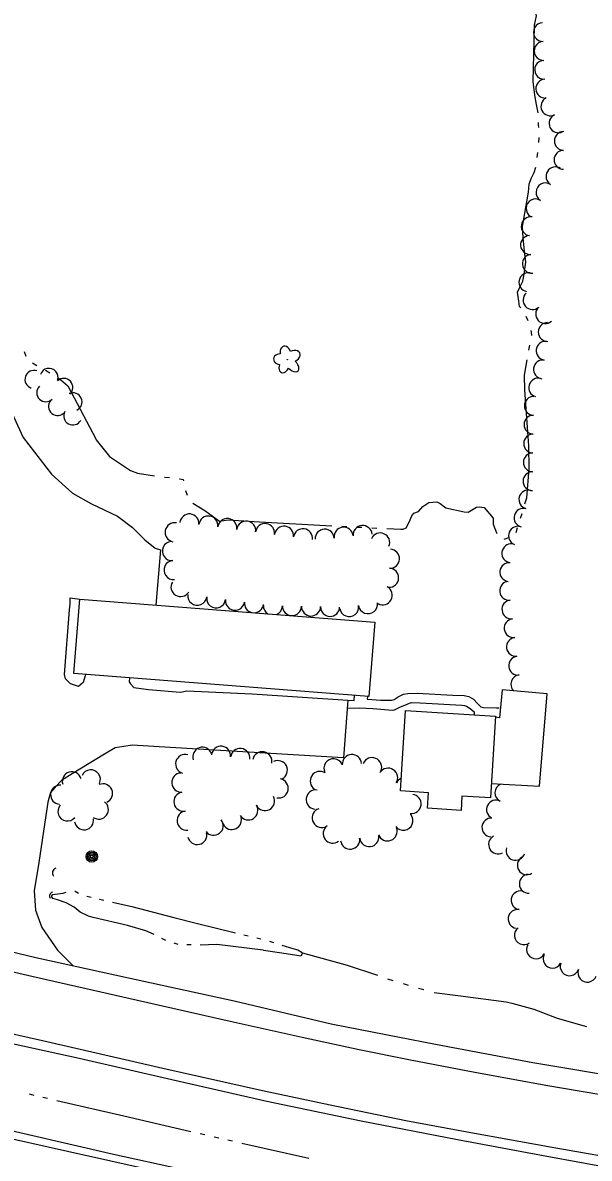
# Model space of a CAD drawing. Extents: x 588843 to 2552415, y 180129 to 269402.
# Drawn here: x 600107.7 to 600327.8, y 183568.9 to 184010.4 of the extents above; entities that cross this region are included whole.
import ezdxf

# ---------------------------------------------------------------- set-up
doc = ezdxf.new("R2010")
doc.units = 0
for name, color, linetype in [('E_BLD', 7, 'Continuous'), ('E_BLD_HvyDash', 7, 'Continuous'), ('E_DRN', 7, 'Continuous'), ('E_DWY', 7, 'Continuous'), ('E_LAND_TreeLine_P', 7, 'Continuous'), ('E_LAND_Vegetation', 7, 'Continuous'), ('E_MISCPROP', 7, 'Continuous'), ('E_PATH_Sidewalk', 7, 'Continuous'), ('E_RDWY', 7, 'Continuous'), ('E_RDWY_Gravel', 7, 'Continuous'), ('E_WTR_P', 7, 'Continuous')]:
    doc.layers.add(name, color=color, linetype=linetype)

# ---------------------------------------------------------------- blocks, each defined once
blk = doc.blocks.new('CULV2_4')
at = {"layer": 'E_DRN'}
blk.add_arc((65, 48), 80.7, 216.8699, 323.1301, dxfattribs=at)
blk = doc.blocks.new('POLE_3')
at = {"layer": 'E_MISCPROP'}
for radius in [14.6, 11, 7.32, 3.66]:
    blk.add_circle((0, 0), radius, dxfattribs=at)
blk = doc.blocks.new('DTRE_4')
at = {"layer": 'E_LAND_Vegetation'}
blk.add_circle((-0.6, 0), 0.601, dxfattribs=at)
for centre, major_axis, ratio in [((-6.1, 17.5), (4.5, -16.3), 0.782863), ((-19.3, 0.5), (16.2, -0.4), 0.832022), ((13.3, 9), (-17.3, -9.6), 0.691916), ((-8.2, -17.2), (5.9, 15.9), 0.716896), ((11.6, -12.2), (-16.4, 15), 0.560249)]:
    blk.add_ellipse(centre, major_axis=major_axis, ratio=ratio, start_param=1.570796, end_param=4.712389, dxfattribs=at)

msp = doc.modelspace()

# ---------------------------------------------------------------- linework, layer by layer
at = {"layer": 'E_BLD'}
for points in [[(600129.84, 183786.28), (600244.46, 183777.36), (600242.21, 183748.46), (600127.59, 183757.38)], [(600256.48, 183742.96), (600291.39, 183740.77), (600289.4, 183709.06), (600278.36, 183709.75), (600278.01, 183704.16), (600264.93, 183704.99), (600265.31, 183711.06), (600254.52, 183711.74)]]:
    msp.add_lwpolyline(points, close=True, dxfattribs=at)
at = {"layer": 'E_BLD_HvyDash'}
msp.add_lwpolyline([(600289.75, 183714.62), (600308.46, 183713.57), (600311.48, 183749.52), (600293.98, 183751), (600292.98, 183740.19), (600291.37, 183740.47)], dxfattribs=at)
at = {"layer": 'E_DWY'}
for points in [[(600083.76, 184036.7), (600084.84, 183998.22), (600086.13, 183963.19), (600087.8, 183942.46), (600092.1, 183906.38), (600096.81, 183882.03), (600099.98, 183866.31), (600107.85, 183849.07), (600118.92, 183834.88), (600127.09, 183827.48), (600134.45, 183823.29), (600144.54, 183818.54), (600150.34, 183814.15), (600155.2, 183809.38), (600159.19, 183806.13), (600161.24, 183805.45), (600159.4, 183783.98)], [(600132.06, 183757.04), (600131.99, 183756.43), (600131.17, 183753.88), (600129.36, 183752.36), (600126.22, 183753.35), (600124.31, 183755.27), (600123.93, 183756.98), (600125.85, 183782.14), (600126.06, 183784.43), (600126.18, 183786.75), (600130.79, 183786.21)], [(600149.14, 183755.71), (600149.03, 183754.15), (600149.55, 183753.36), (600150.86, 183751.93), (600156.62, 183751.17), (600168.93, 183750.18), (600169.7, 183750.28), (600171.51, 183750.63), (600196.8, 183749.53), (600233.96, 183747.03), (600232.39, 183724.64), (600164.94, 183728.68), (600150.23, 183729.49), (600147.01, 183729.01), (600143.65, 183728.45), (600139.45, 183726), (600126.85, 183718.33), (600122.74, 183715.85), (600120.3, 183713.23), (600118.45, 183711.19), (600117.4, 183707.43), (600113.9, 183683.87), (600112.1, 183672.86), (600112.69, 183665.44), (600115.07, 183658.7), (600121.23, 183649.83), (600127.16, 183643.85)]]:
    msp.add_lwpolyline(points, dxfattribs=at)
at = {"layer": 'E_LAND_TreeLine_P'}
for centre, radius, start, end in [((600309.84, 184006.71), 3.66, 91.7579, 271.7579), ((600310.07, 183999.39), 3.66, 91.7579, 271.7579), ((600310.29, 183992.07), 3.66, 91.7579, 271.7579), ((600310.74, 183984.75), 3.66, 93.5046, 273.5046), ((600312.72, 183977.86), 3.66, 116.7684, 296.7684), ((600315.89, 183971.25), 3.66, 115.1031, 295.1031), ((600317.93, 183964.39), 3.66, 89.1677, 269.1677), ((600317.82, 183957.06), 3.66, 89.1677, 269.1677), ((600314.7, 183950.63), 3.66, 57.7836, 237.7836), ((600310.81, 183944.42), 3.66, 58.2974, 238.2974), ((600306.96, 183938.19), 3.66, 58.2974, 238.2974), ((600305.09, 183931.24), 3.66, 81.9656, 261.9656), ((600304.8, 183923.97), 3.66, 95.565, 275.565), ((600305.51, 183916.68), 3.66, 95.565, 275.565), ((600304.17, 183909.49), 3.66, 78.6601, 258.6601), ((600305.78, 183902.53), 3.66, 132.0953, 312.0953), ((600310.69, 183897.09), 3.66, 132.0953, 312.0953), ((600311.69, 183890.12), 3.66, 90.7605, 270.7605), ((600310.88, 183882.85), 3.66, 82.0216, 262.0216), ((600309.86, 183875.6), 3.66, 82.0216, 262.0216), ((600112.08, 183871.7), 3.52, 71.1911, 251.1911), ((600117.91, 183872.5), 3.52, 341.5086, 161.5086), ((600116.63, 183866.54), 3.52, 135.0132, 315.0132), ((600123.65, 183868.58), 3.52, 312.7635, 132.7635), ((600307.96, 183868.53), 3.66, 74.371, 254.371), ((600127.21, 183862.97), 3.52, 294.3074, 114.3074), ((600306.27, 183861.43), 3.66, 89.0388, 269.0388), ((600121.25, 183861.24), 3.52, 129.6151, 309.6151), ((600127.14, 183857.51), 3.52, 150.7704, 330.7704), ((600306.15, 183854.1), 3.66, 89.0388, 269.0388), ((600306.03, 183846.78), 3.66, 89.0388, 269.0388), ((600305.91, 183839.45), 3.66, 89.0388, 269.0388), ((600305.78, 183832.13), 3.66, 89.0388, 269.0388), ((600304.17, 183825.01), 3.66, 75.0006, 255.0006), ((600302.28, 183817.93), 3.66, 75.0006, 255.0006), ((600166.72, 183812.28), 3.71, 79.2701, 259.2701), ((600172.46, 183815.71), 3.71, 354.3789, 174.3789), ((600179.83, 183814.91), 3.71, 352.346, 172.346), ((600187.17, 183813.92), 3.71, 352.346, 172.346), ((600194.52, 183812.93), 3.71, 352.346, 172.346), ((600201.87, 183811.94), 3.71, 352.346, 172.346), ((600209.22, 183810.96), 3.71, 352.346, 172.346), ((600216.56, 183809.97), 3.71, 352.346, 172.346), ((600225.04, 183809.78), 3.71, 2.8059, 182.8059), ((600232.4, 183810.55), 3.71, 7.8695, 187.8695), ((600239.79, 183811.21), 3.71, 4.927, 184.927), ((600246.59, 183808.32), 3.71, 336.4638, 156.4638), ((600300.12, 183810.94), 3.66, 67.582, 247.582), ((600165.67, 183804.98), 3.71, 94.927, 274.927), ((600297.53, 183804.12), 3.66, 83.9907, 263.9907), ((600250.38, 183802), 3.71, 267.5435, 87.5435), ((600166.31, 183797.59), 3.71, 94.927, 274.927), ((600250.06, 183794.6), 3.71, 267.5435, 87.5435), ((600296.77, 183796.83), 3.66, 83.9907, 263.9907), ((600169.01, 183791.01), 3.71, 148.4256, 328.4256), ((600247.56, 183787.8), 3.71, 241.3764, 61.3764), ((600296.69, 183789.55), 3.66, 96.8745, 276.8745), ((600175.5, 183787.61), 3.71, 172.4469, 352.4469), ((600182.85, 183786.64), 3.71, 172.4469, 352.4469), ((600190.2, 183785.66), 3.71, 172.4469, 352.4469), ((600197.55, 183784.69), 3.71, 172.4469, 256.964), ((600241.87, 183784.35), 3.71, 188.7334, 8.7334), ((600297.57, 183782.28), 3.66, 96.8745, 276.8745), ((600197.55, 183784.69), 3.71, 274.1368, 352.4469), ((600204.9, 183783.74), 3.71, 178.8911, 237.9165), ((600204.9, 183783.74), 3.71, 293.1843, 358.8911), ((600212.31, 183783.59), 3.71, 178.8911, 358.8911), ((600219.72, 183783.45), 3.71, 178.8911, 358.8911), ((600227.13, 183783.31), 3.71, 178.8911, 358.8911), ((600234.54, 183783.22), 3.71, 188.7334, 8.7334), ((600298.45, 183775), 3.66, 96.8137, 276.8137), ((600299.32, 183767.73), 3.66, 96.8137, 276.8137), ((600300.18, 183760.45), 3.66, 96.8137, 276.8137), ((600301.03, 183753.18), 3.66, 96.4652, 224.0998), ((600177.5, 183725), 3.73, 19.0661, 199.0661), ((600184.77, 183725.39), 3.73, 353.3436, 173.3436), ((600192.18, 183724.52), 3.73, 353.3436, 173.3436), ((600170.82, 183722.21), 3.73, 74.371, 254.371), ((600200.78, 183723.24), 3.73, 348.9449, 168.9449), ((600206.81, 183719.81), 3.73, 296.0045, 116.0045), ((600228.44, 183720.49), 3.74, 25.5569, 205.5569), ((600235.61, 183722.14), 3.74, 3.73, 183.73), ((600243.44, 183720.95), 3.74, 336.9396, 156.9396), ((600126.78, 183715.49), 3.72, 16.7516, 196.7516), ((600134.15, 183716.23), 3.72, 335.2086, 155.2086), ((600169.33, 183714.97), 3.73, 92.8059, 272.8059), ((600223.13, 183715.6), 3.74, 56.6263, 236.6263), ((600249.67, 183716.84), 3.74, 327.4435, 147.4435), ((600138.9, 183710.78), 3.72, 293.4065, 113.4065), ((600207.15, 183712.73), 3.73, 258.7697, 78.7697), ((600256.19, 183713.17), 3.74, 111.3137, 151.6466), ((600294.86, 183711.03), 3.66, 112.5763, 243.2281), ((600122.24, 183710.25), 3.72, 85.6809, 265.6809), ((600170.16, 183707.57), 3.73, 100.936, 280.936), ((600221.56, 183708.38), 3.74, 81.9656, 261.9656), ((600258.77, 183706.69), 3.74, 262.9017, 82.9017), ((600256.19, 183713.17), 3.74, 331.6466, 332.3286), ((600125.07, 183703.77), 3.72, 139.927, 319.927), ((600137.27, 183704.49), 3.72, 234.1461, 54.1461), ((600195.33, 183704.18), 3.73, 212.3838, 32.3838), ((600201.83, 183707.83), 3.73, 208.3999, 28.3999), ((600291.56, 183704.49), 3.66, 63.2281, 243.2281), ((600171.39, 183700.22), 3.73, 96.62, 276.62), ((600188.93, 183700.43), 3.73, 194.5124, 14.5124), ((600223.88, 183701.26), 3.74, 108.061, 288.061), ((600255.58, 183700.21), 3.74, 218.4612, 38.4612), ((600289.79, 183697.54), 3.66, 86.8998, 266.8998), ((600131.5, 183700.35), 3.72, 189.2347, 9.2347), ((600181.88, 183698.22), 3.73, 217.9017, 37.9017), ((600228.18, 183695.17), 3.74, 126.8948, 306.8948), ((600249.44, 183696.03), 3.74, 201.2409, 21.2409), ((600175.53, 183694.62), 3.73, 192.9814, 12.9814), ((600234.91, 183692.86), 3.74, 187.3031, 7.3031), ((600242.34, 183693.81), 3.74, 187.3031, 7.3031), ((600292.39, 183690.92), 3.66, 119.371, 299.371), ((600299.2, 183688.43), 3.66, 161.5086, 341.5086), ((600303.56, 183682.84), 3.66, 121.7569, 301.7569), ((600304.33, 183675.65), 3.66, 92.8059, 272.8059), ((600301.15, 183669.22), 3.66, 80.9529, 260.9529), ((600300, 183661.99), 3.66, 80.9529, 260.9529), ((600302.42, 183655.62), 3.66, 126.3994, 306.3994), ((600307.16, 183650.16), 3.66, 150.5715, 330.5715), ((600313.54, 183646.56), 3.66, 150.5715, 330.5715), ((600320.2, 183643.56), 3.66, 159.9723, 339.9723), ((600327.08, 183641.05), 3.66, 159.9723, 339.9723)]:
    msp.add_arc(centre, radius, start, end, dxfattribs=at)
at = {"layer": 'E_PATH_Sidewalk'}
for points in [[(600241.62, 183748.51), (600241.57, 183747.43), (600246.89, 183747), (600250.95, 183747.04), (600252.08, 183747.26), (600253.56, 183748.34), (600255.65, 183749.35), (600257.33, 183749.63), (600261, 183749.78), (600274.86, 183748.99), (600279.29, 183748.82), (600281, 183748.45), (600282.84, 183747.4), (600284.38, 183745.69), (600285.65, 183744.48), (600286.73, 183744.18), (600291.81, 183744.03), (600292.89, 183744.05)], [(600233.74, 183743.96), (600238.58, 183743.99), (600243.76, 183743.83), (600251.37, 183743.19), (600252.14, 183743.29), (600254.24, 183744.31), (600257.14, 183745.52), (600258, 183745.92), (600258.7, 183746.15), (600262.19, 183746.03), (600278.33, 183745.03), (600279.38, 183744.95), (600280.14, 183744.63), (600281.61, 183743.79), (600282.39, 183743.15), (600283.17, 183742.51), (600283.1, 183741.29)], [(600233.96, 183747.03), (600236.52, 183746.92), (600236.6, 183748.9)]]:
    msp.add_lwpolyline(points, dxfattribs=at)
at = {"layer": 'E_RDWY'}
for points in [[(599880.77, 183692.55), (599922.87, 183682.91), (599958.82, 183674.56), (599998.98, 183665.24), (600038.38, 183656.24), (600076.95, 183647.7), (600111.19, 183639.72), (600149.5, 183631.02), (600188.34, 183622.29), (600216.25, 183616.08), (600238.47, 183611.26), (600258.35, 183607.19), (600283.36, 183602.43), (600310.96, 183597.38), (600339.16, 183592.58), (600364.17, 183588.57)], [(599979.37, 183645.45), (600029.67, 183634.26), (600076.18, 183623.59), (600115.41, 183614.75), (600162.11, 183604.03), (600200.82, 183595.23), (600227.2, 183589.66), (600256.57, 183583.69), (600280.4, 183579.26), (600314.91, 183573.02), (600343.78, 183567.93), (600357.35, 183565.73)], [(599959.32, 183609.25), (599989.24, 183602.58), (600030.72, 183593.01), (600075.84, 183582.73), (600125.13, 183571.72), (600174.41, 183560.7), (600213.67, 183552.71), (600254.19, 183544.68), (600295.26, 183536.71), (600332.14, 183530.12), (600346.23, 183527.89)]]:
    msp.add_lwpolyline(points, dxfattribs=at)
at = {"layer": 'E_RDWY_Gravel'}
for points in [[(599862.69, 183705.1), (599911.14, 183693.78), (599954.78, 183683.92), (599994.65, 183674.69), (600034.61, 183665.43), (600075.96, 183655.78), (600112.75, 183646.98), (600148.75, 183639.15), (600189.84, 183630.11), (600227.55, 183621.16), (600238.87, 183618.95), (600268.12, 183613.33), (600305.91, 183606.17), (600342.27, 183600.05), (600365.86, 183595.91)], [(599923.93, 183639.92), (599936.66, 183643), (599949.5, 183644.31), (599961.24, 183645.08), (599964.43, 183645.04), (599972.66, 183643.59), (599998.77, 183637.78), (600040.75, 183627.74), (600085.75, 183617.4), (600129.57, 183607.8), (600165.68, 183599.62), (600202.55, 183591.12), (600239.15, 183583.55), (600276.58, 183576.28), (600309.33, 183570.21), (600343.2, 183563.93), (600356.34, 183561.75)], [(599941.56, 183618.59), (599950.7, 183614.65), (599955.94, 183613.18), (599996.27, 183603.71), (600049.25, 183591.77), (600092.42, 183582.15), (600142.94, 183570.57), (600195.08, 183559.08), (600234.9, 183550.82), (600267.54, 183544.36), (600302.99, 183537.64), (600334.69, 183532.39), (600347.59, 183530.07)]]:
    msp.add_lwpolyline(points, dxfattribs=at)
at = {"layer": 'E_WTR_P'}
for points in [[(600306.44, 184003.35), (600306.6, 184009.35), (600307.3, 184012.99), (600306.71, 184016.25), (600303.97, 184027.04), (600303.63, 184030.99)], [(600307.94, 183975.38), (600307.39, 183978.62), (600306.69, 183982.23), (600306.04, 183987.53), (600306.44, 184003.35)], [(600308.22, 183969.58), (600308.17, 183970.73), (600308.15, 183971.52)], [(600308.21, 183963.78), (600308.41, 183965.71)], [(600307.62, 183957.99), (600307.82, 183959.92)], [(600302.22, 183926.79), (600301.88, 183931.1), (600304.25, 183944.52), (600304.48, 183947.65), (600305.29, 183949.77), (600306.48, 183952.11), (600307.05, 183954.17)], [(600301.21, 183899.47), (600300.77, 183900.05), (600300.5, 183902.16), (600299.97, 183905.61), (600300.77, 183907.31), (600302.04, 183909.94), (600302.59, 183912.66), (600303.14, 183917.31), (600302.64, 183921.61), (600302.22, 183926.79)], [(600304.06, 183894.44), (600303.27, 183896.21)], [(600305.49, 183888.84), (600305.45, 183890.11), (600305.25, 183890.75)], [(600108.24, 183882.56), (600108.95, 183880.75)], [(600304.41, 183883.14), (600304.8, 183885.04)], [(600111.48, 183878.09), (600113.19, 183877.18)], [(600303.96, 183851.33), (600302.75, 183867.5), (600302.69, 183873.39), (600303.68, 183879.33)], [(600116.58, 183875.31), (600118.21, 183874.26)], [(600121.48, 183872.17), (600122.46, 183871.54), (600125.24, 183869.27), (600136.07, 183848.56)], [(600302.84, 183823.37), (600303.53, 183825.69), (600304.47, 183837.05), (600304.37, 183845.83), (600303.96, 183851.33)], [(600136.07, 183848.56), (600136.29, 183848.16), (600141.42, 183841.71), (600149.52, 183836.35), (600152.3, 183835.25), (600158.95, 183834.28)], [(600162.79, 183833.77), (600164.72, 183833.52)], [(600168.56, 183833.02), (600168.74, 183833), (600170.05, 183832.74), (600170.11, 183832.32)], [(600170.99, 183828.56), (600171.64, 183826.74)], [(600173.81, 183823.61), (600178.44, 183820.79), (600184.21, 183816.62), (600187.53, 183817.08), (600199.74, 183816.4)], [(600249.13, 183813.74), (600254.57, 183813.47), (600255.55, 183813.51), (600256.66, 183814.06), (600257.89, 183816.17), (600258.9, 183818.65), (600259.73, 183819.7), (600261.52, 183820.38), (600263.14, 183822.37), (600265.48, 183823.85), (600268.55, 183824.17), (600269.85, 183823.48), (600271.6, 183822.18)], [(600271.6, 183822.18), (600272.15, 183821.77), (600279.28, 183820.21), (600280.75, 183820.12), (600283.97, 183822.09), (600285.17, 183822.19), (600287.03, 183821.98), (600290.55, 183817.8), (600290.54, 183815.46), (600291.81, 183812.01), (600292.02, 183811.76)], [(600199.74, 183816.4), (600227.82, 183814.84)], [(600301.16, 183817.8), (600301.72, 183819.65)], [(600231.69, 183814.62), (600233.63, 183814.51)], [(600237.5, 183814.32), (600239.44, 183814.22)], [(600243.31, 183814.03), (600245.25, 183813.93)], [(600299.41, 183812.25), (600300.01, 183814.09)], [(600294.73, 183809.62), (600296.58, 183810.2)], [(600135.04, 183662.58), (600133.24, 183663.01), (600129.97, 183664.67), (600127.63, 183666.61), (600124.56, 183668.21), (600121.25, 183669.35), (600119.37, 183669.88), (600118.94, 183670.63), (600119.03, 183670.93), (600119.39, 183671.47), (600120.26, 183671.55), (600123.37, 183671.96), (600124.63, 183672.43)], [(600127.92, 183672.8), (600128.07, 183672.77), (600129.42, 183672.01)], [(600132.58, 183670.86), (600134.23, 183670.47)], [(600137.54, 183669.69), (600137.66, 183669.67), (600139.2, 183669.31)], [(600142.52, 183668.56), (600150.09, 183666.83), (600166.42, 183662.54)], [(600158.72, 183655.93), (600155.56, 183657.41), (600148.34, 183659.43), (600135.04, 183662.58)], [(600166.42, 183662.54), (600175.03, 183660.28), (600190.35, 183656.62)], [(600163.29, 183653.66), (600161.77, 183654.43)], [(600168.1, 183651.98), (600166.5, 183652.54)], [(600193.66, 183655.82), (600195.31, 183655.43)], [(600198.62, 183654.64), (600200.27, 183654.24)], [(600203.54, 183653.3), (600205.16, 183652.8)], [(600173.2, 183651.86), (600171.5, 183651.89)], [(600201.1, 183649.78), (600183.07, 183652.05), (600176.59, 183651.85)], [(600208.41, 183651.8), (600212.61, 183650.51), (600214.59, 183649.96), (600216.33, 183648.94), (600216.37, 183648.71), (600215.72, 183647.51), (600213.49, 183647.92), (600207.46, 183648.86), (600201.3, 183649.73)], [(600216.36, 183648.8), (600233.74, 183644.07), (600245.5, 183640.09)], [(600249.47, 183638.74), (600251.46, 183638.07)], [(600255.48, 183636.87), (600257.49, 183636.28)], [(600261.52, 183635.09), (600263.53, 183634.5)], [(600267.57, 183633.39), (600277.84, 183632.05), (600295.55, 183629.76), (600297.69, 183629.18)], [(600297.69, 183629.18), (600306.36, 183626.85), (600315.43, 183623.45), (600326.73, 183620.2)], [(600110.17, 183593.95), (600111.96, 183593.52)], [(600115.55, 183592.67), (600117.35, 183592.25)], [(600120.94, 183591.4), (600147, 183585.4)], [(600147, 183585.4), (600173.07, 183579.4)], [(600176.66, 183578.57), (600178.46, 183578.16)], [(600182.05, 183577.34), (600183.85, 183576.93)], [(600187.45, 183576.11), (600189.25, 183575.7)], [(600192.84, 183574.88), (600218.92, 183568.94)]]:
    msp.add_lwpolyline(points, dxfattribs=at)

# ---------------------------------------------------------------- block references
at = {"layer": 'E_DRN'}
for p, xscale, yscale, rotation in [((600120.51, 183681.74), 0.02465643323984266, 0.024656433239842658, -105.62903278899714), ((600119.27, 183672.42), 0.019678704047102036, 0.019678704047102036, -110.82346177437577)]:
    msp.add_blockref('CULV2_4', p, dxfattribs=dict(at, xscale=xscale, yscale=yscale, rotation=rotation))
at = {"layer": 'E_LAND_Vegetation', "xscale": 0.1524003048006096, "yscale": 0.15240030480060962, "rotation": -1.9830815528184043}
msp.add_blockref('DTRE_4', (600210.57, 183879.37), dxfattribs=at)
at = {"layer": 'E_MISCPROP', "xscale": 0.1524003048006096, "yscale": 0.15240030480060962, "rotation": -1.9830815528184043}
msp.add_blockref('POLE_3', (600134.5, 183686.22), dxfattribs=at)

doc.saveas('drawing.dxf')
